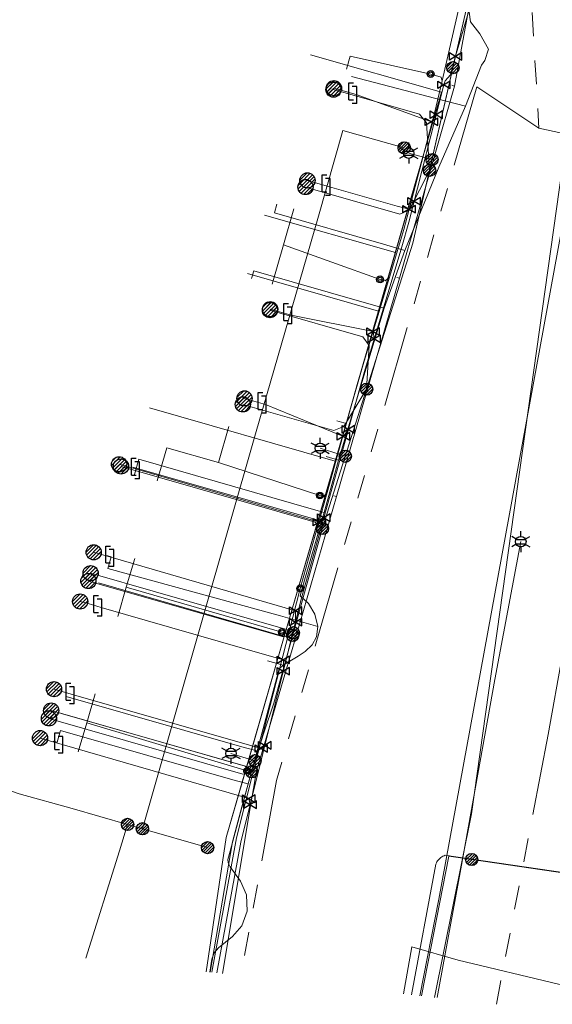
# Model space of a CAD drawing. Header units: metres. Extents: x 197355 to 199157, y 355772 to 356286.
# Tile 256 of 303: x 198695 to 198734, y 355846 to 355919. Entities that reach past the tile are written whole.
import ezdxf
from ezdxf.enums import TextEntityAlignment as Align
from ezdxf.lldxf.tags import DXFTag

# ---------------------------------------------------------------- set-up
doc = ezdxf.new("R2010")
doc.units = ezdxf.units.M
doc.linetypes.add('RI-GWA', pattern=[18.45, 6, -1.8, 1.75, -1.8, 1.75, -1.8, 1.75, -1.8])
for name, color, linetype, lineweight in [('B-WE-KL-DATA_HULPSTUK_KPNB.V.-S', 90, 'Continuous', 25), ('B-WE-KL-DATA_KABELBUNDEL_KPNB.V.-G', 90, 'Continuous', 18), ('B-WE-KL-DATA_KABELBUNDEL_ZIGGOB.V.-G', 94, 'Continuous', 18), ('B-WE-KL-DATA_TELECOM_REGGEFIBEROPERATORB.V.-G', 90, 'KL-TELECOM-ALGEMEEN-N', 18), ('B-WE-KL-DATA_TELECOM_TMOBILENETHERLANDSB.V.-G', 128, 'KL-TELECOM-ALGEMEEN-N', 18), ('B-WE-KL-DATA_TELECOM_ZIGGOB.V.-G', 94, 'KL-TELECOM-ALGEMEEN-N', 18), ('B-WE-KL-DATA_ZIGGOB.V.-G', 94, 'KL-DATA-N', 18), ('B-WE-KL-ET_LS_ENEXISNETBEHEERB.V.-G', 190, 'KL-LS-N', 18), ('B-WE-KL-ET_LS_HULPSTUK_ENEXISNETBEHEERB.V.-S', 190, 'Continuous', 25), ('B-WE-KL-ET_LS_KABELBUNDEL_ENEXISNETBEHEERB.V.-G', 190, 'KL-BUNDEL-N', 18), ('B-WE-KL-GAS_HULPSTUK_ENEXISNETBEHEERB.V.-S', 30, 'Continuous', 25), ('B-WE-KL-GAS_LD_ENEXISNETBEHEERB.V.-G', 50, 'KL-GAS-LD-N', 18), ('B-WE-KL-GAS_LD_HOOFDLEIDING_100 MBAR_PE_ENEXISNETBEHEERB.V.-G', 50, 'KL-GAS-LD-N', 18), ('B-WE-KL-GAS_LD_HOOFDLEIDING_100 MBAR_PVC_ENEXISNETBEHEERB.V.-G', 50, 'KL-GAS-LD-N', 18), ('B-WE-KL-WATER_HULPSTUK_NVWATERLEIDINGMAATSCHAPPIJLIMBURG-S', 170, 'Continuous', 25), ('B-WE-KL-WATER_TRANSPORTLEIDING_NVWATERLEIDINGMAATSCHAPPIJLIMBURG-G', 170, 'KL-WATER-TR-N', 18), ('B-WE-RI-GWA_GEMEENTEROERMOND-G', 30, 'RI-GWA', 18)]:
    doc.layers.add(name, color=color, linetype=linetype, lineweight=lineweight)
doc.styles.add('NLCS-ISO', font='NLCS-ISO.ttf')
doc.styles.get("Standard").update_dxf_attribs({"font": 'isocp.shx'})
doc.linetypes.add('KL-BUNDEL-N', pattern='A,28,-5,[103,NLCS.SHX,S=1.25,R=0,X=0,Y=0],-5,[103,NLCS.SHX,S=1.25,R=0,X=0,Y=0],-5,[103,NLCS.SHX,S=1.25,R=0,X=0,Y=0],-5,[103,NLCS.SHX,S=1.25,R=0,X=0,Y=0],-5', length=53)
tags = doc.linetypes.add('KL-DATA-N', pattern='A,4,-1,[101,NLCS.SHX,S=0.5,R=0,X=0,Y=0],-1,4,-1,["D",Standard,S=1,R=0,X=-0.25,Y=-0.5],-1.5', length=12.5).pattern_tags.tags
tags[18] = DXFTag(74, 10)
tags = doc.linetypes.add('KL-GAS-LD-N', pattern='A,4,-1,[69,NLCS.SHX,S=0.5,R=0,X=0,Y=0],-1,4,-1,["L",Standard,S=1,R=0,X=0.25,Y=-0.5],-2', length=13).pattern_tags.tags
tags[18] = DXFTag(74, 10)
tags = doc.linetypes.add('KL-LS-N', pattern='A,4,-1,[103,NLCS.SHX,S=0.75,R=0,X=0,Y=0],-1,4,-1,["L",Standard,S=1,R=0,X=0,Y=-0.5],-2', length=13).pattern_tags.tags
tags[18] = DXFTag(74, 10)
doc.linetypes.add('KL-TELECOM-ALGEMEEN-N', pattern='A,7,-1,[101,NLCS.SHX,S=0.5,R=0,X=0,Y=0],-1', length=9)
doc.linetypes.add('KL-WATER-TR-N', pattern='A,7,-0.5,[168,NLCS.SHX,S=0.75,R=0,X=0.75,Y=0],-2,[168,NLCS.SHX,S=0.75,R=0,X=0.75,Y=0],-2', length=11.5)

# ---------------------------------------------------------------- blocks, each defined once
blk = doc.blocks.new('SKL-ET_HULP_MOF-SO')
h = blk.add_hatch()
h.set_pattern_fill('ANSI31', color=256, scale=6, style=0)
h.set_pattern_definition([(45, (-2.25, -126.982), (-0.53033, 0.53033), [])])
edge = h.paths.add_edge_path()
edge.add_arc((0, 0), 2.25, 0, 360)
at = {"linetype": 'Continuous'}
blk.add_circle((0, 0), 2.25, dxfattribs=at)
blk = doc.blocks.new('SKL-WTB_HULP_AFSLUITER-SO')
for p, q in [((2.3, 1.37), (-2.3, -1.37)), ((-2.3, 1.37), (2.3, -1.37)), ((2.3, -1.37), (2.3, 1.37))]:
    blk.add_line(p, q)
at = {"ltscale": 0.1}
blk.add_line((-2.3, -1.37), (-2.3, 1.37), dxfattribs=at)
blk = doc.blocks.new('SKL-WTB_HULP_AANSLUITPUNT-SO')
h = blk.add_hatch()
h.set_pattern_fill('ANSI31', color=256, scale=3, style=0)
h.set_pattern_definition([(45, (-1.125, -63.491), (-0.265165, 0.265165), [])])
edge = h.paths.add_edge_path()
edge.add_arc((0, 0), 1.12, 0, 360)
at = {"linetype": 'Continuous'}
blk.add_circle((0, 0), 1.12, dxfattribs=at)
blk = doc.blocks.new('SKL-WTB_HULP_VERLOOPSTUK-SO')
for p, q in [((-0.539, -0.383), (-0.539, 0.867)), ((-0.539, 0.867), (-0.193, 0.867)), ((0.048, 0.598), (-0.298, 0.598)), ((0.048, -0.652), (0.048, 0.598)), ((-0.539, -0.383), (-0.193, -0.383)), ((0.048, -0.652), (-0.298, -0.652))]:
    blk.add_line(p, q)
blk = doc.blocks.new('SKL-ET_HULP_AANSLUITPUNT-SO')
h = blk.add_hatch()
h.set_pattern_fill('ANSI31', color=256, scale=30, style=0)
h.set_pattern_definition([(45, (-11.25, -634.91), (-2.65165, 2.65165), [])])
edge = h.paths.add_edge_path()
edge.add_arc((0, 0), 11.2, 0, 360)
at = {"linetype": 'Continuous'}
blk.add_circle((0, 0), 11.2, dxfattribs=at)
blk = doc.blocks.new('B-SIE-WEG_LICHTMAST-SO')
at = {"ltscale": 0.1}
for p, q in [((0, 0.386), (0, 0.772)), ((-0.334, 0.193), (-0.668, 0.386)), ((0.334, 0.193), (0.668, 0.386)), ((-0.334, -0.193), (-0.668, -0.386)), ((0, -0.386), (0, -0.772)), ((0.334, -0.193), (0.668, -0.386))]:
    blk.add_line(p, q, dxfattribs=at)
at = {"flags": 128}
for points in [[(-0.354, 0.152), (0.354, 0.152)], [(-0.354, -0.152), (0.354, -0.152)]]:
    blk.add_lwpolyline(points, dxfattribs=at)
at = {"ltscale": 0.1}
blk.add_circle((0, 0), 0.386, dxfattribs=at)
at = {"style": 'NLCS-ISO'}
blk.add_attdef('TYPE', text='', height=0.549, dxfattribs=at).set_placement((0, 0.772), align=Align.BOTTOM_CENTER)
blk = doc.blocks.new('SIE-WEG_AFVALBAK_TYPE_01')
for radius in [0.25, 0.156]:
    blk.add_circle((0, 0), radius)

msp = doc.modelspace()

# ---------------------------------------------------------------- linework, layer by layer
at = {"layer": 'B-WE-KL-DATA_KABELBUNDEL_KPNB.V.-G', "flags": 128}
for points in [[(198723.09, 355909.539), (198718.573, 355910.831), (198716.763, 355904.518), (198712.128, 355888.46), (198706.164, 355867.631), (198703.8, 355859.376)], [(198693.126, 355863.557), (198692.785, 355862.615), (198694.724, 355861.958), (198698.637, 355860.877), (198702.71, 355859.692)], [(198699.636, 355849.836), (198702.103, 355857.746), (198702.71, 355859.692)], [(198702.71, 355859.692), (198703.8, 355859.376)], [(198703.8, 355859.376), (198708.604, 355857.981)], [(198735.101, 355856.09), (198728.059, 355857.131), (198726.536, 355857.355), (198726.104, 355857.419), (198726.021, 355857.388), (198725.941, 355857.351), (198725.865, 355857.308), (198725.792, 355857.258), (198725.723, 355857.203), (198725.659, 355857.142), (198725.601, 355857.076), (198725.548, 355857.006), (198725.5, 355856.931), (198725.459, 355856.853), (198725.425, 355856.772), (198723.631, 355847.141)], [(198724.359, 355847.059), (198726.375, 355857.358), (198728.054, 355857.111)], [(198736.911, 355855.821), (198735.101, 355856.09), (198728.059, 355857.131), (198726.536, 355857.355), (198726.425, 355857.371)], [(198728.054, 355857.111), (198735.094, 355856.078)], [(198728.054, 355857.111), (198735.094, 355856.078)]]:
    msp.add_lwpolyline(points, dxfattribs=at)
at = {"layer": 'B-WE-KL-DATA_KABELBUNDEL_ZIGGOB.V.-G', "flags": 128}
for points in [[(198723.032, 355847.208), (198723.637, 355850.676), (198727.059, 355849.689), (198734.459, 355847.911), (198737.726, 355847.672), (198738.352, 355853.333), (198738.693, 355855.44), (198739.044, 355856.997), (198739.688, 355857.917), (198755.89, 355891.258), (198757.306, 355894.441), (198759.106, 355899.135), (198760.504, 355903.703), (198764.987, 355924.877)], [(198722.431, 355901.824), (198725.837, 355913.643), (198716.193, 355916.408)], [(198712.784, 355904.59), (198722.431, 355901.824)], [(198722.431, 355901.824), (198721.189, 355897.514)], [(198711.547, 355900.276), (198721.189, 355897.514)], [(198721.189, 355897.514), (198718.798, 355889.233)], [(198704.323, 355890.384), (198717.996, 355886.466)], [(198718.798, 355889.233), (198717.996, 355886.466)], [(198718.113, 355889.431), (198718.798, 355889.233)], [(198703.096, 355886.024), (198716.735, 355882.116)], [(198717.996, 355886.466), (198716.735, 355882.116)], [(198716.735, 355882.116), (198714.248, 355873.534)], [(198714.248, 355873.534), (198700.57, 355877.485)], [(198711.481, 355863.964), (198714.248, 355873.534)], [(198697.82, 355867.871), (198711.481, 355863.964)], [(198708.489, 355848.841), (198709.969, 355858.734), (198711.481, 355863.964)]]:
    msp.add_lwpolyline(points, dxfattribs=at)
at = {"layer": 'B-WE-KL-DATA_TELECOM_REGGEFIBEROPERATORB.V.-G', "flags": 128}
for points in [[(198708.778, 355848.809), (198708.923, 355849.774), (198709.083, 355850.236), (198709.41, 355850.606), (198710.444, 355851.438), (198711.123, 355852.226), (198711.512, 355853.299), (198711.469, 355854.495), (198711.018, 355855.503), (198710.267, 355856.556), (198710.124, 355856.86), (198710.104, 355857.118), (198710.265, 355857.717), (198711.592, 355862.678), (198712.241, 355865.108), (198713.867, 355871.161), (198714.165, 355871.428), (198715.279, 355872.081), (198715.778, 355872.435), (198716.297, 355872.925), (198716.619, 355873.508), (198716.714, 355874.276), (198716.5, 355875.178), (198716.028, 355875.982), (198715.412, 355876.539), (198715.746, 355877.696), (198716.379, 355879.886), (198717.184, 355882.67), (198718.256, 355886.53), (198721.611, 355897.725), (198723.134, 355901.991), (198725.631, 355908.109), (198727.605, 355912.62), (198728.769, 355915.631), (198729.028, 355915.988), (198729.294, 355916.818), (198728.662, 355917.937), (198727.961, 355918.833), (198727.783, 355920.26), (198728.109, 355922.661), (198728.139, 355924.048), (198728.46, 355925.692), (198730.636, 355935.164), (198731.464, 355939.766), (198730.752, 355942.975), (198728.216, 355947.146), (198724.803, 355946.045), (198721.098, 355946.246), (198719.096, 355947.152), (198716.724, 355949.705), (198715.614, 355952.064), (198715.241, 355952.057), (198713.06, 355952.92), (198711.112, 355954.165), (198709.068, 355955.354), (198706.848, 355956.248), (198695.738, 355959.054), (198688.368, 355960.761), (198687.558, 355960.822), (198681.08, 355962.416), (198679.767, 355961.984), (198677.326, 355960.288), (198675.551, 355958.145), (198674.332, 355955.151), (198671.217, 355942.6), (198670.029, 355938.095), (198665.898, 355931.956), (198664.2, 355929.256), (198661.822, 355925.275), (198660.825, 355923.423), (198660.529, 355921.975), (198660.729, 355918.614), (198660.977, 355915.498), (198660.47, 355911.635), (198659.789, 355909.201), (198658.636, 355907.79), (198656.576, 355906.321), (198655.553, 355905.095), (198654.807, 355902.715), (198650.581, 355903.92), (198646.74, 355905.016), (198639.462, 355907.092), (198628.279, 355910.281), (198626.445, 355903.929), (198626.368, 355903.662), (198625.779, 355901.622)], [(198728.109, 355922.661), (198727.783, 355920.26), (198727.961, 355918.833), (198728.662, 355917.937), (198729.294, 355916.818), (198729.028, 355915.988), (198728.769, 355915.631), (198727.605, 355912.62)], [(198727.605, 355912.62), (198724.742, 355913.363), (198719.192, 355914.803)], [(198727.605, 355912.62), (198725.631, 355908.109), (198723.134, 355901.991)], [(198723.134, 355901.991), (198721.567, 355902.44), (198713.521, 355904.745), (198713.707, 355905.395)], [(198723.134, 355901.991), (198721.611, 355897.725)], [(198721.611, 355897.725), (198720.306, 355898.099), (198711.999, 355900.482), (198711.839, 355899.925)], [(198721.611, 355897.725), (198718.256, 355886.53)], [(198718.256, 355886.53), (198717.348, 355886.791)], [(198703.222, 355885.482), (198703.546, 355886.605), (198716.237, 355882.943), (198717.184, 355882.67)], [(198718.256, 355886.53), (198717.184, 355882.67)], [(198717.184, 355882.67), (198716.379, 355879.886), (198715.746, 355877.696), (198715.412, 355876.539), (198716.028, 355875.982), (198716.5, 355875.178), (198716.714, 355874.276)], [(198716.714, 355874.276), (198713.962, 355875.065), (198701.242, 355878.556), (198701.493, 355879.42), (198701.183, 355879.505)], [(198716.714, 355874.276), (198716.619, 355873.508), (198716.297, 355872.925), (198715.778, 355872.435), (198715.279, 355872.081), (198714.165, 355871.428)], [(198714.165, 355871.428), (198713.867, 355871.161), (198712.241, 355865.108)], [(198714.165, 355871.428), (198713.013, 355871.758)], [(198712.241, 355865.108), (198711.289, 355865.362), (198698.175, 355869.112)], [(198711.592, 355862.678), (198710.639, 355862.933), (198697.775, 355866.613), (198697.524, 355865.748), (198697.236, 355865.83)], [(198712.241, 355865.108), (198711.592, 355862.678)], [(198711.592, 355862.678), (198710.265, 355857.717), (198710.104, 355857.118), (198710.124, 355856.861), (198710.267, 355856.556), (198711.018, 355855.503), (198711.469, 355854.495), (198711.512, 355853.299), (198711.123, 355852.226), (198710.444, 355851.438), (198709.41, 355850.606), (198709.083, 355850.236), (198708.923, 355849.774), (198708.778, 355848.809)]]:
    msp.add_lwpolyline(points, dxfattribs=at)
at = {"layer": 'B-WE-KL-DATA_TELECOM_TMOBILENETHERLANDSB.V.-G', "flags": 128}
msp.add_lwpolyline([(198558.751, 356070.116), (198630.396, 356057.758), (198681.084, 356049.152), (198683.993, 356048.667), (198686.398, 356048.383), (198712.747, 356047.126), (198729.794, 356046.314), (198741.156, 356045.772), (198740.966, 356041.838), (198738.726, 356028.851), (198736.718, 356017.206), (198736.74, 356016.62), (198736.907, 356015.958), (198734.965, 356004.064), (198734.236, 356003.407), (198733.92, 356001.563), (198733.839, 356001.103), (198733.729, 356000.643), (198733.62, 356000.193), (198733.49, 355999.743), (198733.339, 355999.303), (198733.179, 355998.863), (198732.999, 355998.433), (198732.81, 355998.013), (198732.609, 355997.593), (198731.554, 355995.576), (198729.387, 355992.154), (198725.909, 355987.855), (198724.857, 355985.211), (198723.654, 355980.547), (198721.601, 355972.592), (198721.819, 355972.235), (198722.52, 355972.074), (198723.097, 355971.941), (198723.418, 355971.575), (198723.548, 355970.167), (198724.189, 355963.287), (198724.363, 355961.417), (198728.183, 355958.801), (198728.237, 355958.75), (198728.427, 355958.567), (198728.66, 355958.325), (198728.87, 355958.067), (198729.083, 355957.806), (198729.281, 355957.533), (198729.461, 355957.257), (198729.633, 355956.971), (198729.793, 355956.679), (198729.935, 355956.375), (198730.071, 355956.067), (198730.194, 355955.753), (198730.297, 355955.446), (198730.382, 355955.123), (198730.457, 355954.801), (198730.526, 355954.462), (198730.574, 355954.138), (198730.611, 355953.806), (198730.63, 355953.473), (198730.64, 355953.14), (198730.631, 355952.813), (198730.602, 355952.48), (198730.563, 355952.141), (198730.516, 355951.809), (198730.45, 355951.49), (198730.362, 355951.15), (198730.35, 355951.034), (198730.374, 355950.435), (198730.674, 355949.919), (198730.711, 355949.866), (198731.086, 355949.409), (198731.303, 355949.146), (198731.846, 355948.396), (198732.4, 355947.466), (198732.892, 355946.502), (198733.07, 355946.087), (198733.237, 355945.667), (198733.392, 355945.248), (198733.527, 355944.836), (198733.644, 355944.396), (198733.761, 355943.968), (198733.848, 355943.531), (198733.935, 355943.094), (198733.993, 355942.658), (198734.007, 355942.556), (198734.052, 355942.206), (198734.091, 355941.774), (198734.11, 355941.327), (198734.12, 355940.88), (198734.11, 355940.433), (198734.091, 355939.996), (198734.052, 355939.549), (198734.003, 355939.098), (198733.945, 355938.662), (198733.866, 355938.22), (198733.311, 355935.432), (198733.088, 355934.311), (198735.194, 355932), (198735.44, 355931.696), (198735.679, 355931.351), (198735.898, 355930.982), (198736.065, 355930.648), (198736.224, 355930.27), (198736.388, 355929.771), (198736.506, 355929.263), (198736.587, 355928.61), (198736.673, 355927.251), (198736.931, 355921.56), (198736.993, 355920.055), (198736.999, 355919.034), (198736.981, 355918.169), (198736.941, 355917.282), (198736.874, 355916.348), (198736.753, 355915.159), (198736.651, 355914.372), (198735.937, 355910.434), (198725.623, 355854.191), (198724.241, 355847.072)], dxfattribs=at)
at = {"layer": 'B-WE-KL-DATA_TELECOM_ZIGGOB.V.-G', "flags": 128}
for points in [[(198718.113, 355889.431), (198718.798, 355889.233), (198719.6, 355892.003), (198725.837, 355913.643), (198716.193, 355916.408)], [(198718.113, 355889.431), (198718.798, 355889.233), (198719.6, 355892.003), (198722.431, 355901.824), (198712.784, 355904.59)], [(198718.113, 355889.431), (198718.798, 355889.233), (198719.6, 355892.003), (198721.189, 355897.514), (198711.547, 355900.276)], [(198718.113, 355889.431), (198718.798, 355889.233), (198717.996, 355886.466), (198704.323, 355890.384)], [(198718.113, 355889.431), (198718.798, 355889.233), (198714.248, 355873.534), (198711.481, 355863.964), (198697.82, 355867.871)], [(198718.113, 355889.431), (198718.798, 355889.233), (198714.248, 355873.534), (198711.481, 355863.964), (198697.82, 355867.871)], [(198718.113, 355889.431), (198718.798, 355889.233), (198714.248, 355873.534), (198700.57, 355877.485)], [(198718.113, 355889.431), (198718.798, 355889.233), (198714.248, 355873.534), (198700.57, 355877.485)], [(198718.113, 355889.431), (198718.798, 355889.233), (198716.735, 355882.116), (198703.096, 355886.024)], [(198708.489, 355848.841), (198709.969, 355858.734), (198714.248, 355873.534), (198718.798, 355889.233), (198718.113, 355889.431)]]:
    msp.add_lwpolyline(points, dxfattribs=at)
at = {"layer": 'B-WE-KL-DATA_ZIGGOB.V.-G', "flags": 128}
for points in [[(198723.032, 355847.208), (198723.637, 355850.676), (198727.059, 355849.689), (198734.459, 355847.911), (198737.726, 355847.672), (198738.352, 355853.333), (198738.693, 355855.44), (198739.044, 355856.997), (198739.688, 355857.917), (198755.89, 355891.258), (198757.306, 355894.441), (198759.106, 355899.135), (198760.504, 355903.703), (198764.987, 355924.877), (198773.071, 355959.862), (198777.534, 355979.885), (198777.848, 355980.83), (198778.345, 355981.674), (198778.997, 355982.37), (198779.768, 355982.88), (198780.269, 355983.084), (198781.06, 355983.238), (198781.497, 355983.24), (198816.634, 355981.132), (198831.536, 355979.811), (198832.085, 355980.147), (198835.236, 355979.755), (198846.74, 355977.826), (198848.107, 355978.097), (198864.336, 355974.749), (198895.179, 355969.822), (198896.034, 355974.574), (198916.108, 355971.662), (198965.382, 355963.17), (199014.381, 355954.173)], [(198723.032, 355847.208), (198723.637, 355850.676), (198727.059, 355849.689), (198734.459, 355847.911), (198737.726, 355847.672), (198738.352, 355853.333), (198738.693, 355855.44), (198739.044, 355856.997), (198739.688, 355857.917), (198755.89, 355891.258), (198757.306, 355894.441), (198759.106, 355899.135), (198760.504, 355903.703), (198764.987, 355924.877), (198776.927, 355980.019), (198777.272, 355980.925), (198777.879, 355981.73), (198778.724, 355982.404), (198779.772, 355982.919), (198780.269, 355983.084), (198781.06, 355983.238), (198781.497, 355983.24), (198816.634, 355981.132), (198831.536, 355979.811), (198832.085, 355980.147), (198835.236, 355979.755), (198846.74, 355977.826), (198848.107, 355978.097), (198864.336, 355974.749), (198895.179, 355969.822), (198896.034, 355974.574), (198916.108, 355971.662), (198965.382, 355963.17), (199014.381, 355954.173)], [(198723.032, 355847.208), (198723.637, 355850.676), (198727.059, 355849.689), (198734.459, 355847.911), (198737.726, 355847.672), (198738.352, 355853.333), (198738.693, 355855.44), (198739.044, 355856.997), (198739.688, 355857.917), (198755.89, 355891.258), (198757.306, 355894.441), (198759.106, 355899.135), (198760.504, 355903.703), (198764.987, 355924.877), (198776.927, 355980.019), (198777.272, 355980.925), (198777.879, 355981.73), (198778.724, 355982.404), (198779.772, 355982.919), (198780.269, 355983.084), (198781.06, 355983.238), (198781.497, 355983.24), (198816.634, 355981.132), (198831.536, 355979.811), (198832.085, 355980.147), (198835.236, 355979.755), (198846.74, 355977.826), (198848.107, 355978.097), (198864.336, 355974.749), (198895.179, 355969.822), (198896.034, 355974.574), (198916.108, 355971.662), (198965.382, 355963.17), (199014.381, 355954.173)], [(198723.032, 355847.208), (198723.637, 355850.676), (198727.059, 355849.689), (198734.459, 355847.911), (198737.726, 355847.672), (198738.352, 355853.333), (198738.693, 355855.44), (198739.044, 355856.997), (198739.688, 355857.917), (198755.89, 355891.258), (198757.306, 355894.441), (198759.106, 355899.135), (198760.504, 355903.703), (198764.987, 355924.877), (198776.927, 355980.019), (198777.272, 355980.925), (198777.879, 355981.73), (198778.724, 355982.404), (198779.772, 355982.919), (198780.269, 355983.084), (198781.06, 355983.238), (198781.497, 355983.24), (198816.634, 355981.132), (198831.536, 355979.811), (198832.085, 355980.147), (198835.236, 355979.755), (198846.74, 355977.826), (198848.107, 355978.097), (198864.336, 355974.749), (198895.179, 355969.822), (198896.034, 355974.574), (198916.108, 355971.662), (198965.382, 355963.17), (199014.381, 355954.173)], [(198723.032, 355847.208), (198723.637, 355850.676), (198727.059, 355849.689), (198734.459, 355847.911), (198737.726, 355847.672), (198738.352, 355853.333), (198738.693, 355855.44), (198739.044, 355856.997), (198739.688, 355857.917), (198755.89, 355891.258), (198757.306, 355894.441), (198759.106, 355899.135), (198760.504, 355903.703), (198764.987, 355924.877), (198773.071, 355959.862), (198777.534, 355979.885), (198777.848, 355980.83), (198778.345, 355981.674), (198778.997, 355982.37), (198779.768, 355982.88), (198780.269, 355983.084), (198781.06, 355983.238), (198781.497, 355983.24), (198816.634, 355981.132), (198831.536, 355979.811), (198832.085, 355980.147), (198835.236, 355979.755), (198846.74, 355977.826), (198848.107, 355978.097), (198864.336, 355974.749), (198895.179, 355969.822), (198896.034, 355974.574), (198916.108, 355971.662), (198965.382, 355963.17), (199014.381, 355954.173)], [(198723.032, 355847.208), (198723.637, 355850.676), (198727.059, 355849.689), (198734.459, 355847.911), (198737.726, 355847.672), (198738.352, 355853.333), (198738.693, 355855.44), (198739.044, 355856.997), (198739.688, 355857.917), (198755.89, 355891.258), (198757.306, 355894.441), (198759.106, 355899.135), (198760.504, 355903.703), (198764.987, 355924.877), (198773.071, 355959.862), (198777.534, 355979.885), (198777.848, 355980.83), (198778.345, 355981.674), (198778.997, 355982.37), (198779.768, 355982.88), (198780.269, 355983.084), (198781.06, 355983.238), (198781.497, 355983.24), (198816.634, 355981.132), (198831.536, 355979.811), (198832.085, 355980.147), (198835.236, 355979.755), (198846.74, 355977.826), (198848.107, 355978.097), (198864.336, 355974.749), (198895.179, 355969.822), (198896.034, 355974.574), (198916.108, 355971.662), (198965.382, 355963.17), (199014.381, 355954.173)], [(198723.032, 355847.208), (198723.637, 355850.676), (198727.059, 355849.689), (198734.459, 355847.911), (198737.726, 355847.672), (198738.352, 355853.333), (198738.693, 355855.44), (198739.044, 355856.997), (198739.688, 355857.917), (198755.89, 355891.258), (198757.306, 355894.441), (198759.106, 355899.135), (198760.504, 355903.703), (198764.987, 355924.877), (198773.071, 355959.862), (198777.534, 355979.885), (198777.848, 355980.83), (198778.345, 355981.674), (198778.997, 355982.37), (198779.768, 355982.88), (198780.269, 355983.084), (198781.06, 355983.238), (198781.497, 355983.24), (198816.634, 355981.132), (198831.536, 355979.811), (198832.085, 355980.147), (198835.236, 355979.755), (198846.74, 355977.826), (198848.107, 355978.097), (198864.336, 355974.749), (198895.179, 355969.822), (198896.034, 355974.574), (198916.108, 355971.662), (198965.382, 355963.17), (199014.381, 355954.173)]]:
    msp.add_lwpolyline(points, dxfattribs=at)
at = {"layer": 'B-WE-KL-ET_LS_ENEXISNETBEHEERB.V.-G', "flags": 128}
for points in [[(198733.008, 355957.788), (198728.001, 355957.69), (198727.376, 355957.471), (198727.043, 355956.899), (198727.025, 355956.606), (198727.092, 355956.32), (198732.696, 355942.253), (198731.364, 355936), (198727.765, 355920.245), (198723.731, 355902.514), (198717.101, 355881.625), (198713.472, 355868.629), (198712.763, 355866.514), (198712.093, 355864.387), (198711.847, 355863.569), (198711.112, 355860.996), (198710.433, 355858.407), (198708.789, 355848.808)], [(198733.008, 355957.788), (198728.001, 355957.69), (198727.376, 355957.471), (198727.043, 355956.899), (198727.025, 355956.606), (198727.092, 355956.32), (198732.696, 355942.253), (198731.364, 355936), (198727.765, 355920.245), (198726.674, 355915.451)], [(198726.674, 355915.451), (198723.731, 355902.514), (198717.101, 355881.625), (198713.472, 355868.629), (198712.763, 355866.514), (198712.093, 355864.387), (198711.847, 355863.569), (198711.112, 355860.996), (198710.433, 355858.407), (198708.789, 355848.808)], [(198724.953, 355907.885), (198724.735, 355911.377), (198724.223, 355912.014), (198717.874, 355913.833)], [(198725.132, 355908.674), (198723.413, 355909.155)], [(198724.953, 355907.885), (198723.478, 355904.97), (198722.771, 355904.662), (198715.815, 355906.654)], [(198720.319, 355891.764), (198720.493, 355894.991), (198720.039, 355895.628), (198713.194, 355897.59)], [(198720.319, 355891.764), (198718.643, 355889.007), (198717.908, 355888.72), (198711.196, 355890.642)], [(198718.75, 355886.82), (198716.9, 355887.407)], [(198717.066, 355881.5), (198716.53, 355881.965), (198702.223, 355886.067)], [(198725.511, 355846.93), (198727.263, 355856.421), (198729.77, 355870.371), (198731.67, 355880.529)], [(198714.92, 355873.814), (198714.35, 355874.084), (198699.986, 355878.203)], [(198714.866, 355873.622), (198714.184, 355873.507), (198699.821, 355877.626)], [(198711.847, 355863.569), (198711.362, 355863.982), (198697.08, 355868.082)], [(198711.847, 355863.569), (198711.197, 355863.406), (198696.915, 355867.505)], [(198712.093, 355864.387), (198710.325, 355864.927)]]:
    msp.add_lwpolyline(points, dxfattribs=at)
at = {"layer": 'B-WE-KL-ET_LS_KABELBUNDEL_ENEXISNETBEHEERB.V.-G', "flags": 128}
for points in [[(198727.043, 355956.899), (198727.025, 355956.606), (198727.092, 355956.32), (198732.696, 355942.253), (198731.364, 355936), (198727.765, 355920.245), (198726.674, 355915.451)], [(198726.674, 355915.451), (198723.731, 355902.514), (198717.101, 355881.625), (198713.472, 355868.629), (198712.763, 355866.514), (198712.093, 355864.387), (198711.847, 355863.569), (198711.112, 355860.996), (198710.433, 355858.407), (198708.789, 355848.808)], [(198725.511, 355846.93), (198727.263, 355856.421), (198729.77, 355870.371), (198731.67, 355880.529)]]:
    msp.add_lwpolyline(points, dxfattribs=at)
at = {"layer": 'B-WE-KL-GAS_LD_ENEXISNETBEHEERB.V.-G', "flags": 128}
for points in [[(198726.872, 355916.288), (198726.486, 355914.913), (198726.093, 355914.484), (198726.011, 355914.181)], [(198719.54, 355913.472), (198717.905, 355913.941)], [(198717.59, 355906.676), (198715.956, 355907.144)], [(198714.755, 355897.217), (198713.214, 355897.659)], [(198712.86, 355890.642), (198711.323, 355891.084)], [(198703.528, 355885.809), (198702.081, 355886.226)], [(198701.649, 355879.34), (198700.789, 355879.584), (198700.211, 355879.743)], [(198700.762, 355875.687), (198699.796, 355875.96), (198699.217, 355876.119)], [(198698.732, 355869.242), (198697.29, 355869.655)], [(198697.895, 355865.585), (198696.261, 355866.055)]]:
    msp.add_lwpolyline(points, dxfattribs=at)
at = {"layer": 'B-WE-KL-GAS_LD_HOOFDLEIDING_100 MBAR_PE_ENEXISNETBEHEERB.V.-G', "flags": 128}
for points in [[(198725.096, 355911.464), (198719.54, 355913.472)], [(198725.448, 355911.988), (198725.096, 355911.464)], [(198723.455, 355905.021), (198722.566, 355905.249), (198717.59, 355906.676)], [(198723.815, 355905.619), (198723.455, 355905.021)], [(198720.798, 355896.006), (198714.755, 355897.217)], [(198720.882, 355895.464), (198720.798, 355896.006)], [(198718.614, 355888.285), (198712.86, 355890.642)], [(198718.97, 355888.807), (198718.614, 355888.285)], [(198716.845, 355881.967), (198703.528, 355885.809)], [(198717.159, 355882.293), (198716.845, 355881.967)], [(198715.086, 355875.441), (198701.649, 355879.34)], [(198714.183, 355871.815), (198712.973, 355872.16), (198700.762, 355875.687)], [(198715.083, 355874.6), (198715.086, 355875.441)], [(198714.182, 355870.978), (198714.183, 355871.815)], [(198712.557, 355865.28), (198698.732, 355869.242)], [(198711.641, 355861.594), (198710.2, 355862.015), (198697.895, 355865.585)], [(198712.823, 355865.517), (198712.557, 355865.28)], [(198711.736, 355861.149), (198711.641, 355861.594)]]:
    msp.add_lwpolyline(points, dxfattribs=at)
at = {"layer": 'B-WE-KL-GAS_LD_HOOFDLEIDING_100 MBAR_PVC_ENEXISNETBEHEERB.V.-G', "flags": 128}
for points in [[(198725.721, 355984.807), (198726.114, 355953.732), (198728.065, 355953.211), (198732.235, 355940.649), (198730.162, 355930.456), (198727.958, 355920.196), (198727.869, 355919.712), (198726.872, 355916.288)], [(198709.28, 355848.753), (198711.061, 355858.379), (198711.736, 355861.149), (198715.503, 355876.288), (198716.006, 355878.144), (198718.97, 355888.807), (198719.473, 355890.614), (198720.167, 355893.053), (198722.898, 355902.25), (198723.417, 355904.066), (198726.011, 355914.181)]]:
    msp.add_lwpolyline(points, dxfattribs=at)
at = {"layer": 'B-WE-KL-WATER_TRANSPORTLEIDING_NVWATERLEIDINGMAATSCHAPPIJLIMBURG-G', "flags": 128}
for points in [[(198725.317, 355846.951), (198728.038, 355860.477), (198745.571, 355985.315)], [(198709.702, 355848.705), (198711.788, 355861.199), (198712.202, 355863.606), (198715.114, 355873.595), (198718.1, 355883.857), (198722.735, 355899.947), (198726.792, 355914.097), (198728.73, 355924.641), (198729.804, 355930.598), (198730.009, 355931.312), (198731.725, 355937.289)], [(198715.426, 355877.087), (198717.404, 355884.158), (198719.675, 355892.275), (198721.991, 355900.004), (198723.046, 355903.523), (198725.327, 355912.105), (198725.87, 355914.47), (198728.21, 355924.674), (198729.412, 355929.911), (198729.457, 355930.106), (198729.501, 355930.301)], [(198725.036, 355914.984), (198719.101, 355916.298), (198718.827, 355915.341)], [(198725.87, 355914.47), (198725.859, 355914.519), (198725.805, 355914.763), (198725.036, 355914.984)], [(198726.792, 355914.097), (198726.6, 355914.152)], [(198714.184, 355902.397), (198714.942, 355905.042)], [(198714.184, 355902.397), (198713.351, 355899.492)], [(198721.303, 355899.853), (198714.184, 355902.397)], [(198721.991, 355900.004), (198721.953, 355899.971), (198721.688, 355899.743), (198721.303, 355899.853)], [(198722.735, 355899.947), (198722.543, 355900.002)], [(198709.409, 355886.351), (198710.173, 355889.015)], [(198709.409, 355886.351), (198705.604, 355887.443), (198704.899, 355884.998)], [(198716.87, 355883.926), (198709.409, 355886.351)], [(198717.404, 355884.158), (198717.373, 355884.119), (198717.158, 355883.843), (198716.87, 355883.926)], [(198718.1, 355883.857), (198717.908, 355883.912)], [(198702.614, 355877.165), (198703.235, 355879.296)], [(198702.614, 355877.165), (198701.995, 355875.018)], [(198714.073, 355873.868), (198702.614, 355877.165)], [(198715.426, 355877.087), (198714.609, 355873.896), (198712.015, 355863.77), (198710.72, 355858.715), (198708.905, 355848.795)], [(198714.609, 355873.896), (198714.571, 355873.862), (198714.459, 355873.763), (198714.073, 355873.868)], [(198715.114, 355873.595), (198714.922, 355873.65)], [(198699.701, 355867.175), (198700.313, 355869.309)], [(198699.701, 355867.175), (198699.079, 355865.033)], [(198711.513, 355863.642), (198699.701, 355867.175)], [(198712.015, 355863.77), (198711.979, 355863.735), (198711.801, 355863.559), (198711.513, 355863.642)], [(198712.202, 355863.606), (198712.01, 355863.661)]]:
    msp.add_lwpolyline(points, dxfattribs=at)
at = {"layer": 'B-WE-RI-GWA_GEMEENTEROERMOND-G', "flags": 128}
for points in [[(198730.837, 355949.277), (198733, 355911)], [(198728.424, 355914.042), (198713.676, 355862.921)], [(198728.424, 355914.042), (198733, 355911)], [(198733, 355911), (198741.379, 355909.129)], [(198733.682, 355866.311), (198741.379, 355909.129)], [(198733.682, 355866.311), (198729.879, 355846.439)], [(198713.676, 355862.921), (198711.063, 355848.552)]]:
    msp.add_lwpolyline(points, dxfattribs=at)

# ---------------------------------------------------------------- block references
at = {"layer": 'B-WE-KL-DATA_HULPSTUK_KPNB.V.-S', "xscale": 0.2, "yscale": 0.2, "zscale": 0.2}
for p in [(198723.09, 355909.539), (198702.71, 355859.692), (198702.71, 355859.692), (198702.71, 355859.692), (198703.8, 355859.376), (198703.8, 355859.376), (198703.8, 355859.376), (198708.604, 355857.981), (198728.054, 355857.111), (198728.054, 355857.111)]:
    msp.add_blockref('SKL-ET_HULP_MOF-SO', p, dxfattribs=at)
at = {"layer": 'B-WE-KL-ET_LS_HULPSTUK_ENEXISNETBEHEERB.V.-S'}
for name, p, xscale, yscale, zscale in [('SKL-ET_HULP_MOF-SO', (198726.674, 355915.451), 0.2, 0.2, 0.2), ('SKL-ET_HULP_AANSLUITPUNT-SO', (198717.874, 355913.833), 0.05, 0.05, 0.05), ('SKL-ET_HULP_MOF-SO', (198725.132, 355908.674), 0.2, 0.2, 0.2), ('SKL-ET_HULP_MOF-SO', (198724.953, 355907.885), 0.2, 0.2, 0.2), ('SKL-ET_HULP_AANSLUITPUNT-SO', (198715.815, 355906.654), 0.05, 0.05, 0.05), ('SKL-ET_HULP_AANSLUITPUNT-SO', (198713.194, 355897.59), 0.05, 0.05, 0.05), ('SKL-ET_HULP_MOF-SO', (198720.319, 355891.764), 0.2, 0.2, 0.2), ('SKL-ET_HULP_AANSLUITPUNT-SO', (198711.196, 355890.642), 0.05, 0.05, 0.05), ('SKL-ET_HULP_MOF-SO', (198718.75, 355886.82), 0.2, 0.2, 0.2), ('SKL-ET_HULP_AANSLUITPUNT-SO', (198702.223, 355886.067), 0.05, 0.05, 0.05), ('SKL-ET_HULP_MOF-SO', (198717.066, 355881.5), 0.2, 0.2, 0.2), ('SKL-ET_HULP_AANSLUITPUNT-SO', (198699.986, 355878.203), 0.05, 0.05, 0.05), ('SKL-ET_HULP_AANSLUITPUNT-SO', (198699.821, 355877.626), 0.05, 0.05, 0.05), ('SKL-ET_HULP_MOF-SO', (198714.866, 355873.622), 0.2, 0.2, 0.2), ('SKL-ET_HULP_MOF-SO', (198714.92, 355873.814), 0.2, 0.2, 0.2), ('SKL-ET_HULP_AANSLUITPUNT-SO', (198697.08, 355868.082), 0.05, 0.05, 0.05), ('SKL-ET_HULP_AANSLUITPUNT-SO', (198696.915, 355867.505), 0.05, 0.05, 0.05), ('SKL-ET_HULP_MOF-SO', (198712.093, 355864.387), 0.2, 0.2, 0.2), ('SKL-ET_HULP_MOF-SO', (198711.847, 355863.569), 0.2, 0.2, 0.2)]:
    msp.add_blockref(name, p, dxfattribs=dict(at, xscale=xscale, yscale=yscale, zscale=zscale))
for p in [(198723.413, 355909.155), (198716.9, 355887.407), (198731.67, 355880.529), (198710.325, 355864.927)]:
    msp.add_blockref('B-SIE-WEG_LICHTMAST-SO', p, dxfattribs=at)
at = {"layer": 'B-WE-KL-GAS_HULPSTUK_ENEXISNETBEHEERB.V.-S'}
for name, p, xscale, yscale, zscale in [('SKL-WTB_HULP_AFSLUITER-SO', (198726.872, 355916.288), 0.2, 0.2, 0.2), ('SKL-WTB_HULP_AANSLUITPUNT-SO', (198717.905, 355913.941), 0.5, 0.5, 0.5), ('SKL-WTB_HULP_AFSLUITER-SO', (198726.011, 355914.181), 0.2, 0.2, 0.2), ('SKL-WTB_HULP_AFSLUITER-SO', (198725.448, 355911.988), 0.2, 0.2, 0.2), ('SKL-WTB_HULP_AFSLUITER-SO', (198725.096, 355911.464), 0.2, 0.2, 0.2), ('SKL-WTB_HULP_AANSLUITPUNT-SO', (198715.956, 355907.144), 0.5, 0.5, 0.5), ('SKL-WTB_HULP_AFSLUITER-SO', (198723.815, 355905.619), 0.2, 0.2, 0.2), ('SKL-WTB_HULP_AFSLUITER-SO', (198723.455, 355905.021), 0.2, 0.2, 0.2), ('SKL-WTB_HULP_AANSLUITPUNT-SO', (198713.214, 355897.659), 0.5, 0.5, 0.5), ('SKL-WTB_HULP_AFSLUITER-SO', (198720.798, 355896.006), 0.2, 0.2, 0.2), ('SKL-WTB_HULP_AFSLUITER-SO', (198720.882, 355895.464), 0.2, 0.2, 0.2), ('SKL-WTB_HULP_AANSLUITPUNT-SO', (198711.323, 355891.084), 0.5, 0.5, 0.5), ('SKL-WTB_HULP_AFSLUITER-SO', (198718.97, 355888.807), 0.2, 0.2, 0.2), ('SKL-WTB_HULP_AFSLUITER-SO', (198718.614, 355888.285), 0.2, 0.2, 0.2), ('SKL-WTB_HULP_AANSLUITPUNT-SO', (198702.081, 355886.226), 0.5, 0.5, 0.5), ('SKL-WTB_HULP_AFSLUITER-SO', (198717.159, 355882.293), 0.2, 0.2, 0.2), ('SKL-WTB_HULP_AFSLUITER-SO', (198716.845, 355881.967), 0.2, 0.2, 0.2), ('SKL-WTB_HULP_AANSLUITPUNT-SO', (198700.211, 355879.743), 0.5, 0.5, 0.5), ('SKL-WTB_HULP_AANSLUITPUNT-SO', (198699.217, 355876.119), 0.5, 0.5, 0.5), ('SKL-WTB_HULP_AFSLUITER-SO', (198715.086, 355875.441), 0.2, 0.2, 0.2), ('SKL-WTB_HULP_AFSLUITER-SO', (198715.083, 355874.6), 0.2, 0.2, 0.2), ('SKL-WTB_HULP_AFSLUITER-SO', (198714.183, 355871.815), 0.2, 0.2, 0.2), ('SKL-WTB_HULP_AFSLUITER-SO', (198714.182, 355870.978), 0.2, 0.2, 0.2), ('SKL-WTB_HULP_AANSLUITPUNT-SO', (198697.29, 355869.655), 0.5, 0.5, 0.5), ('SKL-WTB_HULP_AANSLUITPUNT-SO', (198696.261, 355866.055), 0.5, 0.5, 0.5), ('SKL-WTB_HULP_AFSLUITER-SO', (198712.823, 355865.517), 0.2, 0.2, 0.2), ('SKL-WTB_HULP_AFSLUITER-SO', (198712.557, 355865.28), 0.2, 0.2, 0.2), ('SKL-WTB_HULP_AFSLUITER-SO', (198711.641, 355861.594), 0.2, 0.2, 0.2), ('SKL-WTB_HULP_AFSLUITER-SO', (198711.736, 355861.149), 0.2, 0.2, 0.2)]:
    msp.add_blockref(name, p, dxfattribs=dict(at, xscale=xscale, yscale=yscale, zscale=zscale))
for p in [(198719.54, 355913.472), (198717.59, 355906.676), (198714.755, 355897.217), (198712.86, 355890.642), (198703.528, 355885.809), (198701.649, 355879.34), (198700.762, 355875.687), (198698.732, 355869.242), (198697.895, 355865.585)]:
    msp.add_blockref('SKL-WTB_HULP_VERLOOPSTUK-SO', p, dxfattribs=at)
at = {"layer": 'B-WE-KL-WATER_HULPSTUK_NVWATERLEIDINGMAATSCHAPPIJLIMBURG-S'}
for p in [(198725.036, 355914.984), (198721.303, 355899.853), (198716.87, 355883.926), (198715.426, 355877.087), (198714.073, 355873.868), (198711.513, 355863.642)]:
    msp.add_blockref('SIE-WEG_AFVALBAK_TYPE_01', p, dxfattribs=at)

doc.saveas('drawing.dxf')
